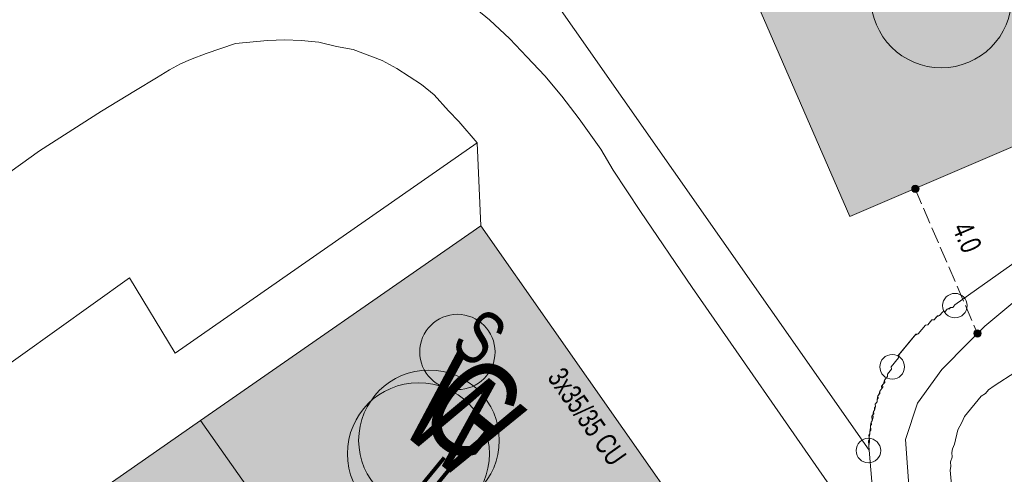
# Model space of a CAD drawing. Header units: metres. Extents: x -740 to 758, y -633 to 854.
# Tile 979 of 1056: x 387 to 412, y -20 to -8. Entities that reach past the tile are written whole.
import ezdxf

# ---------------------------------------------------------------- set-up
doc = ezdxf.new("R2010")
doc.units = ezdxf.units.M
doc.header["$MEASUREMENT"] = 0
doc.linetypes.add('416_125', pattern=[0.5408, 0.416, -0.1248])
for name, color, linetype in [('Gas.LOVION', 7, 'Continuous'), ('Grundkarte.LOVION', 7, 'Continuous'), ('Grundkarte_Text.LOVION', 7, 'Continuous'), ('Strom.LOVION', 7, 'Continuous'), ('StromBemass.LOVION', 7, 'Continuous'), ('Wasser.LOVION', 7, 'Continuous')]:
    doc.layers.add(name, color=color, linetype=linetype)
doc.styles.add('ERSTELLTER_STIL_1', font='arial.ttf')

msp = doc.modelspace()

# ---------------------------------------------------------------- hatches: boundary and pattern name
at = {"layer": 'Grundkarte.LOVION', "linetype": 'Continuous', "lineweight": 18}
for points in [[(408.052, -13.216), (416.788, -9.466), (410.213, 5.793), (408.651, 5.137), (401.418, 2.036)], [(396.997, -26.208), (404.074, -21.201), (398.647, -13.456), (391.506, -18.41)], [(381.656, -25.284), (387.121, -33.114), (396.997, -26.208), (391.506, -18.41), (386.83, -21.675), (385.171, -22.842), (384.174, -23.531), (383.787, -23.805)]]:
    msp.add_hatch(color=9, dxfattribs=at).paths.add_polyline_path(points)
at = {"layer": 'StromBemass.LOVION', "linetype": 'Continuous', "lineweight": 13}
for points in [[(409.794, -12.568), (409.801, -12.559), (409.807, -12.548), (409.811, -12.537), (409.814, -12.526), (409.815, -12.514), (409.815, -12.502), (409.814, -12.491), (409.811, -12.479), (409.806, -12.468), (409.801, -12.458), (409.794, -12.448), (409.786, -12.44), (409.776, -12.432), (409.766, -12.426), (409.756, -12.421), (409.744, -12.417), (409.733, -12.415), (409.721, -12.414), (409.709, -12.415), (409.698, -12.417), (409.686, -12.421), (409.676, -12.426), (409.666, -12.433), (409.657, -12.44), (409.649, -12.449), (409.642, -12.458), (409.636, -12.469), (409.632, -12.48), (409.629, -12.491), (409.627, -12.503), (409.627, -12.515), (409.629, -12.527), (409.632, -12.538), (409.636, -12.549), (409.642, -12.559), (409.649, -12.569), (409.657, -12.577), (409.666, -12.585), (409.676, -12.591), (409.687, -12.596), (409.698, -12.6), (409.71, -12.602), (409.722, -12.603), (409.733, -12.602), (409.745, -12.6), (409.756, -12.596), (409.767, -12.591), (409.777, -12.585), (409.786, -12.577)], [(411.373, -16.252), (411.38, -16.242), (411.385, -16.232), (411.389, -16.221), (411.392, -16.21), (411.394, -16.198), (411.394, -16.187), (411.392, -16.175), (411.389, -16.164), (411.385, -16.153), (411.379, -16.143), (411.372, -16.133), (411.364, -16.125), (411.355, -16.117), (411.346, -16.111), (411.335, -16.106), (411.324, -16.103), (411.312, -16.101), (411.301, -16.1), (411.289, -16.101), (411.278, -16.103), (411.267, -16.107), (411.256, -16.112), (411.246, -16.118), (411.237, -16.125), (411.229, -16.134), (411.222, -16.143), (411.217, -16.153), (411.213, -16.164), (411.21, -16.176), (411.208, -16.187), (411.208, -16.199), (411.21, -16.21), (411.213, -16.222), (411.217, -16.233), (411.223, -16.243), (411.23, -16.252), (411.238, -16.261), (411.247, -16.268), (411.257, -16.274), (411.267, -16.279), (411.278, -16.283), (411.29, -16.285), (411.301, -16.286), (411.313, -16.285), (411.324, -16.283), (411.335, -16.279), (411.346, -16.274), (411.356, -16.268), (411.365, -16.26)]]:
    msp.add_hatch(color=7, dxfattribs=at).paths.add_polyline_path(points)

# ---------------------------------------------------------------- linework, layer by layer
at = {"layer": 'Gas.LOVION', "color": 5, "linetype": 'Continuous', "lineweight": 18}
for centre, radius in [((410.38, -7.631), 1.794), ((397.33, -18.92), 1.791)]:
    msp.add_circle(centre, radius, dxfattribs=at)
at = {"layer": 'Grundkarte.LOVION', "color": 8, "linetype": 'Continuous', "lineweight": 18}
for points in [[(299.437, -18.989), (369.655, 30.349), (370.127, 30.661), (372.534, 32.344), (382.91, 17.517), (384.147, 15.746), (386.213, 12.756), (391.882, 4.651), (392.296, 4.041), (408.545, -19.168), (408.702, -21.074), (408.903, -24.039), (408.49, -24.346), (406.995, -25.378), (379.057, -44.957), (353.946, -62.604), (353.14, -63.126)], [(416.392, -11.455), (410.725, -15.467), (410.672, -15.531), (410.614, -15.537), (410.529, -15.575), (410.476, -15.639), (410.417, -15.645), (410.338, -15.741), (410.253, -15.779), (410.2, -15.844), (410.142, -15.849), (410.036, -15.978), (409.978, -15.984), (409.793, -16.209), (409.708, -16.246), (409.311, -16.728), (409.291, -16.819), (409.106, -17.044), (409.112, -17.103), (409.006, -17.231), (409.012, -17.29), (408.932, -17.386), (408.912, -17.477), (408.859, -17.541), (408.865, -17.6), (408.812, -17.664), (408.791, -17.755), (408.765, -17.787), (408.744, -17.878), (408.75, -17.936), (408.697, -18), (408.703, -18.059), (408.682, -18.15), (408.656, -18.182), (408.635, -18.272), (408.641, -18.331), (408.62, -18.422), (408.594, -18.454), (408.573, -18.544), (408.579, -18.603), (408.558, -18.694), (408.564, -18.752), (408.543, -18.843), (408.554, -18.96), (408.534, -19.051), (408.545, -19.168), (392.296, 4.041)], [(408.702, -21.074), (408.545, -19.168), (408.522, -18.934), (408.549, -18.902), (408.537, -18.784), (408.564, -18.752), (408.558, -18.694), (408.584, -18.662), (408.573, -18.544), (408.599, -18.512), (408.594, -18.454), (408.62, -18.422), (408.608, -18.305), (408.661, -18.24), (408.656, -18.182), (408.682, -18.15), (408.676, -18.091), (408.703, -18.059), (408.697, -18), (408.75, -17.936), (408.744, -17.878), (408.77, -17.845), (408.765, -17.787), (408.818, -17.723), (408.812, -17.664), (408.891, -17.568), (408.885, -17.509), (408.938, -17.445), (408.932, -17.386), (409.012, -17.29), (409.006, -17.231), (409.112, -17.103), (409.106, -17.044), (409.291, -16.819), (409.285, -16.761), (409.734, -16.214), (409.793, -16.209), (409.978, -15.984), (410.036, -15.978), (410.142, -15.849), (410.2, -15.844), (410.28, -15.747), (410.338, -15.741), (410.417, -15.645), (410.476, -15.639), (410.529, -15.575), (410.587, -15.569), (410.614, -15.537), (410.672, -15.531), (410.725, -15.467), (416.392, -11.455)], [(408.702, -21.074), (408.545, -19.168), (408.534, -19.051), (408.554, -18.96), (408.543, -18.843), (408.564, -18.752), (408.558, -18.694), (408.579, -18.603), (408.573, -18.544), (408.594, -18.454), (408.62, -18.422), (408.641, -18.331), (408.635, -18.272), (408.656, -18.182), (408.682, -18.15), (408.703, -18.059), (408.697, -18), (408.75, -17.936), (408.744, -17.878), (408.765, -17.787), (408.791, -17.755), (408.812, -17.664), (408.865, -17.6), (408.859, -17.541), (408.912, -17.477), (408.932, -17.386), (409.012, -17.29), (409.006, -17.231), (409.112, -17.103), (409.106, -17.044), (409.291, -16.819), (409.311, -16.728), (409.708, -16.246), (409.793, -16.209), (409.978, -15.984), (410.036, -15.978), (410.142, -15.849), (410.2, -15.844), (410.253, -15.779), (410.338, -15.741), (410.417, -15.645), (410.476, -15.639), (410.529, -15.575), (410.614, -15.537), (410.672, -15.531), (410.725, -15.467), (416.392, -11.455)], [(410.65, -20.144), (410.605, -19.676), (410.625, -19.585), (410.614, -19.468), (410.661, -19.345), (410.649, -19.228), (410.67, -19.137), (410.717, -19.015), (410.8, -18.652), (410.9, -18.465), (410.973, -18.31), (411.396, -17.796), (411.507, -17.726), (411.587, -17.629), (411.724, -17.527), (412.281, -17.177)]]:
    msp.add_lwpolyline(points, dxfattribs=at)
for points in [[(408.052, -13.216), (401.418, 2.036), (408.651, 5.137), (410.213, 5.793), (416.788, -9.466)], [(396.997, -26.208), (391.506, -18.41), (398.647, -13.456), (404.074, -21.201)], [(381.656, -25.284), (383.787, -23.805), (384.174, -23.531), (385.171, -22.842), (386.83, -21.675), (391.506, -18.41), (396.997, -26.208), (387.121, -33.114)]]:
    msp.add_lwpolyline(points, close=True, dxfattribs=at)
at = {"layer": 'Grundkarte.LOVION', "color": 253, "linetype": 'Continuous', "lineweight": 18}
for points in [[(397.715, -7.252), (398.872, -8.203), (399.392, -8.684), (399.821, -9.144), (400.283, -9.631), (400.718, -10.15), (401.158, -10.728), (401.707, -11.502), (402.025, -12.032), (402.719, -13.087), (404.032, -15.028), (407.609, -20.176)], [(404.074, -21.201), (398.647, -13.456), (398.558, -11.337), (398.091, -10.791), (397.828, -10.521), (397.463, -10.114), (397.142, -9.85), (396.51, -9.438), (396.136, -9.239), (395.399, -8.956), (394.978, -8.879), (394.524, -8.775), (394.077, -8.731), (393.661, -8.712), (393.219, -8.726), (392.399, -8.806), (391.655, -9.056), (391.257, -9.213), (391.002, -9.327), (390.721, -9.472), (390.387, -9.682), (389.856, -10), (388.992, -10.528), (387.406, -11.54), (383.319, -14.482)], [(379.509, -22.066), (389.702, -14.774), (390.866, -16.699), (398.558, -11.337), (398.647, -13.456), (391.506, -18.41), (386.83, -21.675)], [(416.392, -11.455), (410.725, -15.467), (410.672, -15.531), (410.614, -15.537), (410.529, -15.575), (410.476, -15.639), (410.417, -15.645), (410.338, -15.741), (410.253, -15.779), (410.2, -15.844), (410.142, -15.849), (410.036, -15.978), (409.978, -15.984), (409.793, -16.209), (409.708, -16.246), (409.311, -16.728), (409.291, -16.819), (409.106, -17.044), (409.112, -17.103), (409.006, -17.231), (409.012, -17.29), (408.932, -17.386), (408.912, -17.477), (408.859, -17.541), (408.865, -17.6), (408.812, -17.664), (408.791, -17.755), (408.765, -17.787), (408.744, -17.878), (408.75, -17.936), (408.697, -18), (408.703, -18.059), (408.682, -18.15), (408.656, -18.182), (408.635, -18.272), (408.641, -18.331), (408.62, -18.422), (408.594, -18.454), (408.573, -18.544), (408.579, -18.603), (408.558, -18.694), (408.564, -18.752), (408.543, -18.843), (408.554, -18.96), (408.534, -19.051), (408.545, -19.168), (408.702, -21.074)]]:
    msp.add_lwpolyline(points, dxfattribs=at)
at = {"layer": 'Grundkarte.LOVION', "color": 9, "linetype": 'Continuous', "lineweight": 18}
for centre, radius in [((410.727, -15.486), 0.312), ((409.13, -17.046), 0.314), ((408.525, -19.181), 0.313)]:
    msp.add_circle(centre, radius, dxfattribs=at)
at = {"layer": 'Strom.LOVION', "color": 150, "linetype": 'Continuous', "lineweight": 18}
msp.add_lwpolyline([(408.522, 5.406), (410.064, 6.103), (411.24, 6.322), (415.288, -3.79), (417.325, -8.911), (417.992, -10.589), (411.488, -16.013), (411.07, -16.424), (410.398, -17.11), (409.773, -17.969), (409.465, -18.901), (409.732, -22.539), (409.759, -23.719), (409.266, -24.58), (406.906, -26.436), (406.006, -27.204), (401.43, -30.282), (394.57, -35.09), (390.609, -38.108), (383.738, -42.8)], dxfattribs=at)
at = {"layer": 'Strom.LOVION', "color": 1, "linetype": 'Continuous', "lineweight": 18}
msp.add_circle((398.053, -16.668), 0.96, dxfattribs=at)
at = {"layer": 'StromBemass.LOVION', "color": 7, "linetype": '416_125', "lineweight": 13}
msp.add_lwpolyline([(409.712, -12.507), (411.297, -16.18)], dxfattribs=at)
at = {"layer": 'StromBemass.LOVION', "color": 7, "linetype": 'Continuous', "lineweight": 13}
for centre, radius in [((409.721, -12.509), 0.0942), ((411.301, -16.193), 0.0929)]:
    msp.add_circle(centre, radius, dxfattribs=at)
at = {"layer": 'Wasser.LOVION', "color": 94, "linetype": 'Continuous', "lineweight": 18}
msp.add_circle((397.062, -19.261), 1.808, dxfattribs=at)

# ---------------------------------------------------------------- texts
at = {"layer": 'Gas.LOVION', "color": 5, "linetype": 'Continuous', "lineweight": 18, "insert": (396.908, -18.493), "char_height": 2.48983, "attachment_point": 7, "rotation": 320.5838, "style": 'ERSTELLTER_STIL_1'}
msp.add_mtext('{\\A1;\\W0.71562x;G}', dxfattribs=at)
at = {"layer": 'Grundkarte_Text.LOVION', "color": 7, "linetype": 'Continuous', "lineweight": 13, "insert": (397.082, -19.91), "char_height": 0.83073, "attachment_point": 7, "rotation": 320.5841, "style": 'ERSTELLTER_STIL_1'}
msp.add_mtext('{\\A1;\\W0.89448x;II}', dxfattribs=at)
at = {"layer": 'Strom.LOVION', "color": 1, "linetype": 'Continuous', "lineweight": 18, "insert": (397.823, -16.545), "char_height": 1.37441, "attachment_point": 7, "rotation": 320.5841, "style": 'ERSTELLTER_STIL_1'}
msp.add_mtext('{\\A1;\\W0.71558x;S}', dxfattribs=at)
at = {"layer": 'Strom.LOVION', "color": 5, "linetype": 'Continuous', "lineweight": 18, "insert": (400.323, -17.325), "char_height": 0.53357, "attachment_point": 7, "rotation": 305.2428, "style": 'ERSTELLTER_STIL_1'}
msp.add_mtext('{\\A1;\\W0.71555x;3x35/35 CU}', dxfattribs=at)
at = {"layer": 'StromBemass.LOVION', "color": 7, "linetype": 'Continuous', "lineweight": 13, "insert": (410.643, -13.512), "char_height": 0.53355, "attachment_point": 7, "rotation": 293.2443, "style": 'ERSTELLTER_STIL_1'}
msp.add_mtext('{\\A1;\\W0.71558x;4.0}', dxfattribs=at)
at = {"layer": 'Wasser.LOVION', "color": 94, "linetype": 'Continuous', "lineweight": 18, "insert": (396.454, -18.578), "char_height": 2.48984, "attachment_point": 7, "rotation": 320.584, "style": 'ERSTELLTER_STIL_1'}
msp.add_mtext('{\\A1;\\W0.71562x;W}', dxfattribs=at)

doc.saveas('drawing.dxf')
